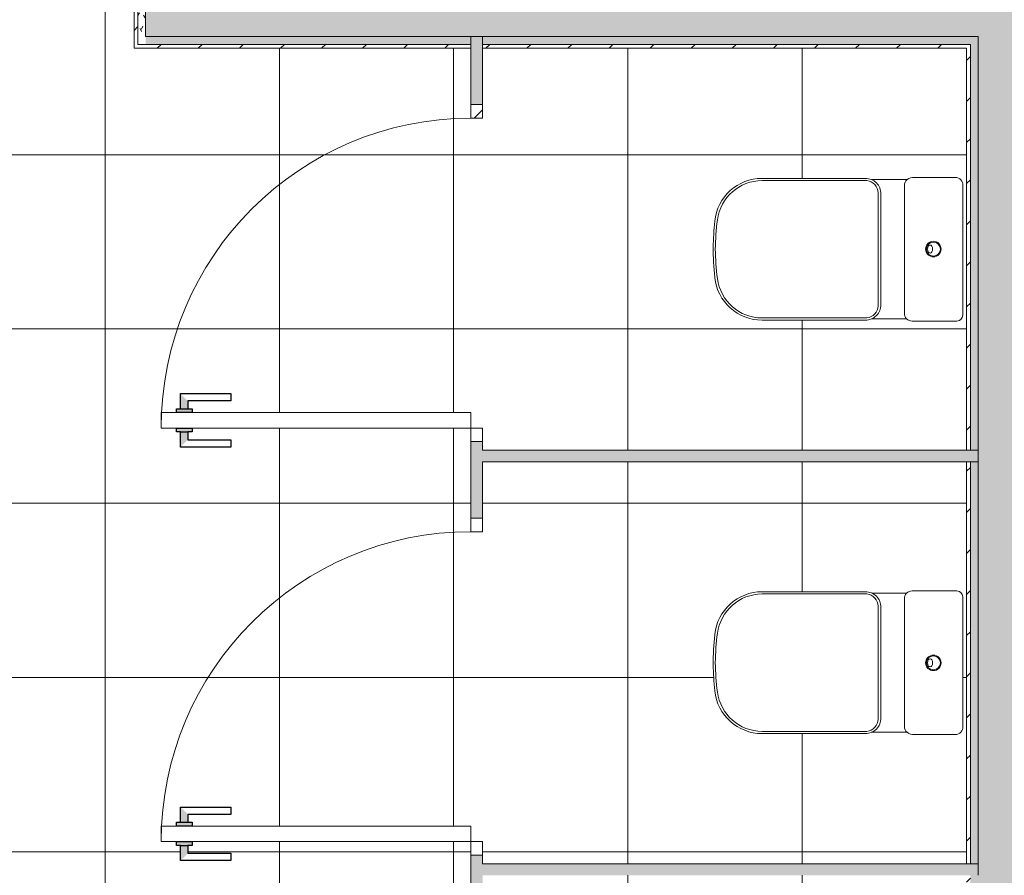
# Model space of a CAD drawing. Header units: millimetres. Extents: x 5980700 to 6194397, y -12939 to 2351883.
# Tile 351 of 587: x 6091696 to 6094239, y -6016 to -3807. Entities that reach past the tile are written whole.
import ezdxf

# ---------------------------------------------------------------- set-up
doc = ezdxf.new("R2010")
doc.units = ezdxf.units.MM
for name, color, linetype, lineweight in [('A-DETL-GENF', 92, 'Continuous', 50), ('A-DOOR', 31, 'Continuous', 9), ('A-DOOR-FRAM', 31, 'Continuous', 18), ('A-DOOR-OPNG', 31, 'Continuous', 9), ('A-FLOR-PATT', 8, 'Continuous', 18), ('A-WALL', 113, 'Continuous', 18), ('A-WALL-PATT', 111, 'Continuous', 25), ('I-WALL', 2, 'Continuous', 18), ('P-SANR-FIXT', 6, 'Continuous', 9)]:
    doc.layers.add(name, color=color, linetype=linetype, lineweight=lineweight)
pattern_1 = [(45, (0, 0), (-53.03300858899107, 53.03300858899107), [])]
pattern_2 = [(0, (0, 0), (101.6, 25.4), [8.382, -67.818, 8.382, -67.818, -406.4]), (0, (0, 0), (101.6, 25.4), [-152.4, 8.382, -144.018, 8.382, -67.818, -177.8]), (0, (0, 0), (101.6, 25.4), [-381, 8.382, -42.418, 8.382, -118.618]), (120, (38.1, 12.7), (-72.79704525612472, 75.28818102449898), [8.381999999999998, -67.81799999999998, 8.381999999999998, -67.81799999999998, -406.3999999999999]), (120, (38.1, 12.7), (-72.79704525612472, 75.28818102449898), [-152.4, 8.381999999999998, -144.018, 8.381999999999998, -67.81799999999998, -177.8]), (120, (38.1, 12.7), (-72.79704525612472, 75.28818102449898), [-380.9999999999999, 8.381999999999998, -42.41799999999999, 8.381999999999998, -118.618]), (240, (50.8, 63.5), (-28.80295474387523, -100.688181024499), [8.382, -67.818, 8.382, -67.818, -406.4]), (240, (50.8, 63.5), (-28.80295474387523, -100.688181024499), [-152.4, 8.382, -144.018, 8.382, -67.818, -177.8]), (240, (50.8, 63.5), (-28.80295474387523, -100.688181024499), [-381, 8.382, -42.418, 8.382, -118.618])]

# ---------------------------------------------------------------- blocks, each defined once
blk = doc.blocks.new('GR-LOU-DECA_BACIA PARA CAIXA ACOPLADA _L210 - P_210_Branco Gelo GE17-3090414-PLANTA DE CAIMENTO DE PISOS - 1 PAV_')
at = {"layer": 'P-SANR-FIXT', "color": 133, "lineweight": 5}
for p, q in [((2055.098531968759, -4214.253741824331), (2161.227687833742, -4214.253741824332)), ((2180.11835189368, -4220.029197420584), (2272.065392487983, -4220.029197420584)), ((2036.385846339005, -4570.036284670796), (2036.385846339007, -4235.036284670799)), ((2187.059556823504, -4234.914659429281), (2187.059556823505, -4564.743743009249)), ((2166.961488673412, -4585.002844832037), (2051.352406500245, -4585.002844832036)), ((2270.88805391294, -4579.057405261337), (2181.291575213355, -4579.057405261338))]:
    blk.add_line(p, q, dxfattribs=at)
for centre, radius in [((2112.045966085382, -4399.248524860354), 20.00000000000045), ((2111.995267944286, -4399.224230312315), 18.00696927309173)]:
    blk.add_circle(centre, radius, dxfattribs=at)
for centre, radius, start, end in [((2055.098531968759, -4233.069502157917), 18.81576033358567, 90.00000000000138, 186.0000000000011), ((2162.934483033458, -4242.453083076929), 28.25094683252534, 52.53633732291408, 93.4636626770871), ((2167.081569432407, -4235.169448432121), 19.97961204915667, 0.7306813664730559, 49.26931863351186), ((2051.352406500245, -4570.036284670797), 14.96656016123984, 180, 269.9999999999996), ((2166.415373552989, -4564.74374300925), 20.64418327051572, 316.1040525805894, 1.253138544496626e-12), ((2167.062789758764, -4565.00463254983), 19.9984688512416, 269.7097703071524, 315.3565806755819)]:
    blk.add_arc(centre, radius, start, end, dxfattribs=at)
blk.add_ellipse((2120.555151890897, -4399.239336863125), major_axis=(0, 10.52197624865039), ratio=0.6161605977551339, dxfattribs=at)
blk = doc.blocks.new('Deca_Shared_Assento_P_210 - AP_215_Branco Gelo GE17-3090418-PLANTA DE CAIMENTO DE PISOS - 1 PAV_')
at = {"layer": 'P-SANR-FIXT', "color": 133, "lineweight": 5}
for p, q in [((2287.561174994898, -4216.747255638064), (2554.117861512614, -4216.747255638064)), ((2283.917016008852, -4222.369624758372), (2554.347166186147, -4222.369624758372)), ((2247.482590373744, -4542.669404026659), (2247.482590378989, -4256.853017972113)), ((2254.58138976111, -4253.952293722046), (2254.58138976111, -4545.542217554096)), ((2283.917016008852, -4577.124886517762), (2554.347166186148, -4577.124886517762)), ((2554.099514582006, -4582.747255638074), (2287.588770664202, -4582.747255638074))]:
    blk.add_line(p, q, dxfattribs=at)
for centre, radius, start, end in [((2287.482392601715, -4256.747120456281), 39.9999424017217, 89.88715229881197, 180.1516874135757), ((2554.371076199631, -4339.746985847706), 122.9999908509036, 5.804606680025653, 90.11795239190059), ((2288.120287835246, -4255.689404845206), 33.58385384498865, 97.18985239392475, 177.0350761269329), ((2554.005369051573, -4339.121906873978), 116.7360073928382, 7.454895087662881, 89.83226471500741), ((2002.010071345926, -4411.351433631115), 673.4369264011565, 0.9873282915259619, 7.45489508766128), ((1977.48698037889, -4399.747020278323), 702.995633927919, 0.4218972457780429, 5.914510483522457), ((1977.486949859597, -4399.7474312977), 702.9956674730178, 354.0838877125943, 0.4219307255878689), ((2002.010071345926, -4388.143077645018), 673.4369264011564, 352.5451049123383, 359.0126717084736), ((2554.37103284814, -4459.747564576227), 122.9999907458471, 269.8735214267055, 354.1862847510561), ((2554.005369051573, -4460.372604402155), 116.7360073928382, 270.1677352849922, 352.5451049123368), ((2287.482456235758, -4542.747454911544), 39.99994201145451, 179.8882001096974, 270.1522846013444), ((2288.120287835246, -4543.805106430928), 33.58385384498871, 182.9649238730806, 262.8101476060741)]:
    blk.add_arc(centre, radius, start, end, dxfattribs=at)
blk = doc.blocks.new('FX-ESQ_PORTA_VENEZIANA-1FL_BANHEIROS1 - 80x160cm_82x163cm-1FL-ALU-3_0cmFolha_Maçaneta 01-4129058-PLANTA DE CAIMENTO DE PISOS - 1 PAV_')
at = {"layer": 'A-DETL-GENF', "lineweight": 5}
for points in [[(-369.0050666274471, 764.999999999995), (-350.0050666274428, 746.0000000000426), (-330.0000000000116, 746.0000000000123), (-330.0000000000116, 734.9999999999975), (-320.0000000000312, 734.9999999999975), (-320.0000000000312, 774.999999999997), (-330.0000000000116, 774.999999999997), (-330.0000000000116, 764.999999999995), (-350.0050666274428, 764.999999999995)], [(-279.999999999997, 774.999999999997), (-279.999999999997, 734.9999999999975), (-270.0000000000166, 734.9999999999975), (-270.0000000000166, 745.999999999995), (-249.994933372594, 745.9999999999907), (-230.994933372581, 764.999999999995), (-270.0000000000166, 764.999999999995), (-270.0000000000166, 774.999999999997)]]:
    blk.add_hatch(color=256, dxfattribs=at).paths.add_polyline_path(points)
at = {"layer": 'A-DETL-GENF', "color": 20, "lineweight": 30}
for p, q in [((-369.0050666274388, 765.0000000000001), (-330.0000000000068, 765.0000000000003)), ((-369.0050666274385, 635.0000000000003), (-369.0050666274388, 765.0000000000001)), ((-330.0000000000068, 775.0000000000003), (-320.0000000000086, 775.0000000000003)), ((-330.0000000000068, 765.0000000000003), (-330.0000000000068, 775.0000000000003)), ((-330.0000000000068, 765.0000000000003), (-330.0000000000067, 746.0000000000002)), ((-320.0000000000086, 775.0000000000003), (-320.0000000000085, 734.9999999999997)), ((-280.0000000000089, 775.0000000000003), (-270.0000000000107, 775.0000000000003)), ((-280.000000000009, 734.9999999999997), (-280.0000000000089, 775.0000000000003)), ((-270.0000000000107, 775.0000000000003), (-270.0000000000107, 765.0000000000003)), ((-270.0000000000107, 765.0000000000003), (-270.0000000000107, 746.0000000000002)), ((-270.0000000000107, 765.0000000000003), (-230.9949333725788, 765.0000000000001)), ((-230.9949333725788, 765.0000000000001), (-230.994933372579, 635.0000000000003)), ((-350.005066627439, 746.0000000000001), (-350.0050666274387, 635.0000000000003)), ((-330.0000000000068, 746.0000000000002), (-350.005066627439, 746.0000000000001)), ((-330.0000000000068, 734.9999999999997), (-330.0000000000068, 746.0000000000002)), ((-270.0000000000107, 746.0000000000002), (-270.0000000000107, 734.9999999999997)), ((-249.9949333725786, 746.0000000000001), (-270.0000000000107, 746.0000000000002)), ((-249.9949333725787, 635.0000000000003), (-249.9949333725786, 746.0000000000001)), ((-320.0000000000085, 734.9999999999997), (-330.0000000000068, 734.9999999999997)), ((-270.0000000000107, 734.9999999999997), (-280.000000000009, 734.9999999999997)), ((-350.0050666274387, 635.0000000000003), (-369.0050666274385, 635.0000000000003)), ((-230.994933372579, 635.0000000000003), (-249.9949333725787, 635.0000000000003))]:
    blk.add_line(p, q, dxfattribs=at)
at = {"layer": 'A-DETL-GENF', "lineweight": 5}
for p, q in [((-280.0000000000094, 775.0000000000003), (-270.0000000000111, 775.0000000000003)), ((-270.0000000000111, 775.0000000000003), (-270.0000000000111, 765.0000000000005)), ((-270.0000000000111, 765.0000000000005), (-230.9949333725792, 765.0000000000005)), ((-230.9949333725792, 765.0000000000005), (-230.994933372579, 635.0000000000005)), ((-350.0050666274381, 746.0000000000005), (-350.0050666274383, 635.0000000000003)), ((-330.0000000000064, 746.0000000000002), (-350.0050666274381, 746.0000000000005)), ((-330.0000000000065, 734.9999999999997), (-330.0000000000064, 746.0000000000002)), ((-320.0000000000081, 734.9999999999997), (-330.0000000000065, 734.9999999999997)), ((-230.994933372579, 635.0000000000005), (-249.9949333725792, 635.0000000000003))]:
    blk.add_line(p, q, dxfattribs=at)
at = {"layer": 'A-DOOR', "color": 250, "lineweight": 5}
for p, q in [((-320.000000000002, 815.0000000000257), (-320.0000000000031, 775.0000000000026)), ((-279.9999999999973, 815.0000000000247), (-320.000000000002, 815.0000000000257)), ((-279.9999999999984, 775.0000000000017), (-279.9999999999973, 815.0000000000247)), ((-320.0000000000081, 775.0000000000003), (-320.0000000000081, 734.9999999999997)), ((-280.0000000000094, 734.9999999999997), (-280.0000000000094, 775.0000000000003)), ((-320.0000000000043, 735.0000000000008), (-320.0000000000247, 15.00000000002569)), ((-280.0000000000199, 15.00000000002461), (-279.9999999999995, 734.9999999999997)), ((-320.0000000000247, 15.00000000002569), (-280.0000000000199, 15.00000000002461))]:
    blk.add_line(p, q, dxfattribs=at)
at = {"layer": 'A-DOOR', "lineweight": 5}
for p, q in [((-369.0050666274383, 765.0000000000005), (-330.0000000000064, 765.0000000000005)), ((-369.0050666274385, 635.0000000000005), (-369.0050666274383, 765.0000000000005)), ((-330.0000000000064, 734.9999999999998), (-330.0000000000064, 775.0000000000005)), ((-330.0000000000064, 775.0000000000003), (-320.0000000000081, 775.0000000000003)), ((-330.0000000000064, 765.0000000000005), (-330.0000000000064, 775.0000000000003)), ((-270.0000000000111, 734.9999999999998), (-270.0000000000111, 775.0000000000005)), ((-270.0000000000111, 746.0000000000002), (-270.000000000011, 734.9999999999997)), ((-249.9949333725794, 746.0000000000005), (-270.0000000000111, 746.0000000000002)), ((-249.9949333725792, 635.0000000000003), (-249.9949333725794, 746.0000000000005)), ((-270.000000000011, 734.9999999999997), (-280.0000000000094, 734.9999999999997)), ((-350.0050666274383, 635.0000000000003), (-369.0050666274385, 635.0000000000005))]:
    blk.add_line(p, q, dxfattribs=at)
at = {"layer": 'A-DOOR-FRAM', "color": 250, "lineweight": 5}
for p, q in [((-355.0000000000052, 15), (-320.0000000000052, 15)), ((-355.0000000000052, -14.99999999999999), (-355.0000000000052, 15)), ((-320.0000000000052, 15), (-320.0000000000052, -14.99999999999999)), ((479.9999999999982, 15), (514.9999999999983, 15)), ((479.9999999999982, -14.99999999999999), (479.9999999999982, 15)), ((514.9999999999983, 15), (514.9999999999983, -14.99999999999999)), ((-320.0000000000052, -14.99999999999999), (-355.0000000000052, -14.99999999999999)), ((514.9999999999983, -14.99999999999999), (479.9999999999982, -14.99999999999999))]:
    blk.add_line(p, q, dxfattribs=at)
at = {"layer": 'A-DOOR-OPNG', "color": 90, "lineweight": 5}
blk.add_arc((-320.0000000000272, 15.00000000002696), 800.0000000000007, 359.9999999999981, 89.99999999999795, dxfattribs=at)
blk = doc.blocks.new('GR-LOU-DECA_BACIA PARA CAIXA ACOPLADA _L210 - P_210_Branco Gelo GE17-3093858-PLANTA DE CAIMENTO DE PISOS - 1 PAV_')
at = {"layer": 'P-SANR-FIXT', "color": 133, "lineweight": 5}
for p, q in [((2166.961488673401, -5281.679166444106), (2051.352406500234, -5281.679166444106)), ((2270.88805391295, -5287.624606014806), (2181.291575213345, -5287.624606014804)), ((2036.385846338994, -5296.645726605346), (2036.385846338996, -5631.645726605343)), ((2187.059556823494, -5631.767351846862), (2187.059556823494, -5301.938268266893)), ((2055.098531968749, -5652.428269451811), (2161.227687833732, -5652.428269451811)), ((2180.11835189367, -5646.652813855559), (2272.065392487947, -5646.652813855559))]:
    blk.add_line(p, q, dxfattribs=at)
for centre, radius in [((2112.045966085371, -5467.433486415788), 20), ((2111.995267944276, -5467.457780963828), 18.00696927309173)]:
    blk.add_circle(centre, radius, dxfattribs=at)
for centre, radius, start, end in [((2051.352406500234, -5296.645726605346), 14.96656016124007, 90, 180), ((2167.062789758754, -5301.677378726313), 19.99846885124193, 44.64341932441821, 90.29022969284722), ((2166.415373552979, -5301.938268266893), 20.64418327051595, 359.999999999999, 43.89594741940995), ((2055.098531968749, -5633.612509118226), 18.81576033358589, 173.9999999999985, 269.9999999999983), ((2167.081569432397, -5631.512562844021), 19.97961204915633, 310.7306813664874, 359.269318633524), ((2162.934483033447, -5624.228928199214), 28.2509468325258, 266.5363373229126, 307.4636626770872)]:
    blk.add_arc(centre, radius, start, end, dxfattribs=at)
blk.add_ellipse((2120.555151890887, -5467.442674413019), major_axis=(0, 10.5219762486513), ratio=0.6161605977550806, dxfattribs=at)
blk = doc.blocks.new('Deca_Shared_Assento_P_210 - AP_215_Branco Gelo GE17-3093859-PLANTA DE CAIMENTO DE PISOS - 1 PAV_')
at = {"layer": 'P-SANR-FIXT', "color": 133, "lineweight": 5}
for p, q in [((2554.099514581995, -5283.934755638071), (2287.588770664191, -5283.934755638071)), ((2283.917016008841, -5289.55712475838), (2554.347166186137, -5289.557124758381)), ((2247.482590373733, -5324.012607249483), (2247.482590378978, -5609.82899330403)), ((2254.581389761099, -5612.729717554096), (2254.581389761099, -5321.139793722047)), ((2283.917016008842, -5644.312386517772), (2554.347166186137, -5644.312386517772)), ((2287.561174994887, -5649.934755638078), (2554.117861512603, -5649.934755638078))]:
    blk.add_line(p, q, dxfattribs=at)
for centre, radius, start, end in [((2287.482456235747, -5323.9345563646), 39.99994201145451, 89.84771539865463, 180.1117998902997), ((2554.37103284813, -5406.934446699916), 122.9999907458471, 5.813715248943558, 90.12647857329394), ((2288.120287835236, -5322.876904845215), 33.58385384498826, 97.1898523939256, 177.0350761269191), ((2554.005369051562, -5406.309406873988), 116.7360073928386, 7.454895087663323, 89.83226471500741), ((2002.010071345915, -5478.538933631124), 673.4369264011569, 0.9873282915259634, 7.454895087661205), ((1977.486949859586, -5466.934579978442), 702.9956674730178, 359.5780692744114, 5.916112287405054), ((2002.010071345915, -5455.330577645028), 673.4369264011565, 352.5451049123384, 359.0126717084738), ((1977.486980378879, -5466.934990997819), 702.9956339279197, 354.0854895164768, 359.5781027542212), ((2554.371076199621, -5526.935025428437), 122.9999908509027, 269.8820476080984, 354.195393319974), ((2554.005369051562, -5527.560104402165), 116.7360073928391, 270.1677352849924, 352.5451049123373), ((2287.482392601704, -5609.934890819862), 39.9999424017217, 179.848312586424, 270.112847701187), ((2288.120287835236, -5610.992606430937), 33.58385384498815, 182.9649238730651, 262.8101476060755)]:
    blk.add_arc(centre, radius, start, end, dxfattribs=at)
blk = doc.blocks.new('FX-ESQ_PORTA_VENEZIANA-1FL_BANHEIROS1 - 80x160cm_82x163cm-1FL-ALU-3_0cmFolha_Maçaneta 01-V101-PLANTA DE CAIMENTO DE PISOS - 1 PAV_')
at = {"layer": 'A-DETL-GENF', "lineweight": 5}
for points in [[(-369.0050666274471, 764.9999999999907), (-350.0050666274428, 745.9999999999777), (-330.0000000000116, 746.0000000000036), (-330.0000000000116, 734.9999999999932), (-320.0000000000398, 734.9999999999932), (-320.0000000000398, 774.9999999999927), (-330.0000000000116, 774.9999999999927), (-330.0000000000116, 764.9999999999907), (-363.6222340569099, 764.9999999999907)], [(-280.0000000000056, 774.9999999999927), (-280.0000000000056, 734.9999999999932), (-270.0000000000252, 734.9999999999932), (-270.0000000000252, 745.9999999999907), (-249.994933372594, 745.9999999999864), (-230.9949333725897, 764.9999999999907), (-270.0000000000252, 764.9999999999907), (-270.0000000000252, 774.9999999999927)]]:
    blk.add_hatch(color=256, dxfattribs=at).paths.add_polyline_path(points)
at = {"layer": 'A-DOOR-OPNG', "lineweight": 5}
h = blk.add_hatch(dxfattribs=at)
h.set_pattern_fill('FP_149', color=256, style=0, pattern_type=2)
h.set_pattern_definition([(315, (4541.338, 611.385), (449.0128060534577, 449.0128060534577), []), (315, (4541.338, 452.635), (898.0256121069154, 0), []), (315, (4541.338, 770.135), (898.0256121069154, 0), [])])
h.paths.add_polyline_path([(479.9999999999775, 15.00000000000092), (479.9999999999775, -14.99999999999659), (514.9999999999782, -14.99999999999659), (514.9999999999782, 15.00000000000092)])
at = {"layer": 'A-DETL-GENF', "color": 20, "lineweight": 30}
for p, q in [((-369.0050666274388, 765.0000000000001), (-330.0000000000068, 765.0000000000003)), ((-369.0050666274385, 635.0000000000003), (-369.0050666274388, 765.0000000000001)), ((-330.0000000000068, 775.0000000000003), (-320.0000000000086, 775.0000000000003)), ((-330.0000000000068, 765.0000000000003), (-330.0000000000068, 775.0000000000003)), ((-330.0000000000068, 765.0000000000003), (-330.0000000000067, 746.0000000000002)), ((-320.0000000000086, 775.0000000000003), (-320.0000000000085, 734.9999999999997)), ((-280.0000000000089, 775.0000000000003), (-270.0000000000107, 775.0000000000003)), ((-280.000000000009, 734.9999999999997), (-280.0000000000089, 775.0000000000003)), ((-270.0000000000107, 775.0000000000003), (-270.0000000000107, 765.0000000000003)), ((-270.0000000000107, 765.0000000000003), (-270.0000000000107, 746.0000000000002)), ((-270.0000000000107, 765.0000000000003), (-230.9949333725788, 765.0000000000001)), ((-230.9949333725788, 765.0000000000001), (-230.994933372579, 635.0000000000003)), ((-350.005066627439, 746.0000000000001), (-350.0050666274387, 635.0000000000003)), ((-330.0000000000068, 746.0000000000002), (-350.005066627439, 746.0000000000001)), ((-330.0000000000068, 734.9999999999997), (-330.0000000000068, 746.0000000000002)), ((-270.0000000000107, 746.0000000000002), (-270.0000000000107, 734.9999999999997)), ((-249.9949333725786, 746.0000000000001), (-270.0000000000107, 746.0000000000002)), ((-249.9949333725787, 635.0000000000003), (-249.9949333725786, 746.0000000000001)), ((-320.0000000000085, 734.9999999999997), (-330.0000000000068, 734.9999999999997)), ((-270.0000000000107, 734.9999999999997), (-280.000000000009, 734.9999999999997)), ((-350.0050666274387, 635.0000000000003), (-369.0050666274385, 635.0000000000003)), ((-230.994933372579, 635.0000000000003), (-249.9949333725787, 635.0000000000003))]:
    blk.add_line(p, q, dxfattribs=at)
at = {"layer": 'A-DETL-GENF', "lineweight": 5}
for p, q in [((-280.0000000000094, 775.0000000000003), (-270.0000000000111, 775.0000000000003)), ((-270.0000000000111, 775.0000000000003), (-270.0000000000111, 765.0000000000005)), ((-270.0000000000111, 765.0000000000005), (-230.9949333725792, 765.0000000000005)), ((-230.9949333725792, 765.0000000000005), (-230.994933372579, 635.0000000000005)), ((-350.0050666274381, 746.0000000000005), (-350.0050666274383, 635.0000000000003)), ((-330.0000000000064, 746.0000000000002), (-350.0050666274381, 746.0000000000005)), ((-330.0000000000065, 734.9999999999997), (-330.0000000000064, 746.0000000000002)), ((-320.0000000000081, 734.9999999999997), (-330.0000000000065, 734.9999999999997)), ((-230.994933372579, 635.0000000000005), (-249.9949333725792, 635.0000000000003))]:
    blk.add_line(p, q, dxfattribs=at)
at = {"layer": 'A-DOOR', "color": 250, "lineweight": 5}
for p, q in [((-320.000000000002, 815.0000000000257), (-320.0000000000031, 775.0000000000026)), ((-279.9999999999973, 815.0000000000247), (-320.000000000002, 815.0000000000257)), ((-279.9999999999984, 775.0000000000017), (-279.9999999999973, 815.0000000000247)), ((-320.0000000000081, 775.0000000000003), (-320.0000000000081, 734.9999999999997)), ((-280.0000000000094, 734.9999999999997), (-280.0000000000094, 775.0000000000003)), ((-320.0000000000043, 735.0000000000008), (-320.0000000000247, 15.00000000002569)), ((-280.0000000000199, 15.00000000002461), (-279.9999999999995, 734.9999999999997)), ((-320.0000000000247, 15.00000000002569), (-280.0000000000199, 15.00000000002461))]:
    blk.add_line(p, q, dxfattribs=at)
at = {"layer": 'A-DOOR', "lineweight": 5}
for p, q in [((-369.0050666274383, 765.0000000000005), (-330.0000000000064, 765.0000000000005)), ((-369.0050666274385, 635.0000000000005), (-369.0050666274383, 765.0000000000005)), ((-330.0000000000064, 734.9999999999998), (-330.0000000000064, 775.0000000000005)), ((-330.0000000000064, 775.0000000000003), (-320.0000000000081, 775.0000000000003)), ((-330.0000000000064, 765.0000000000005), (-330.0000000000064, 775.0000000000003)), ((-270.0000000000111, 734.9999999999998), (-270.0000000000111, 775.0000000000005)), ((-270.0000000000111, 746.0000000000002), (-270.000000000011, 734.9999999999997)), ((-249.9949333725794, 746.0000000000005), (-270.0000000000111, 746.0000000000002)), ((-249.9949333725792, 635.0000000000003), (-249.9949333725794, 746.0000000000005)), ((-270.000000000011, 734.9999999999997), (-280.0000000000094, 734.9999999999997)), ((-350.0050666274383, 635.0000000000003), (-369.0050666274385, 635.0000000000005))]:
    blk.add_line(p, q, dxfattribs=at)
at = {"layer": 'A-DOOR-FRAM', "color": 250, "lineweight": 5}
for p, q in [((-355.0000000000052, 15), (-320.0000000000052, 15)), ((-355.0000000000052, -14.99999999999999), (-355.0000000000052, 15)), ((-320.0000000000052, 15), (-320.0000000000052, -14.99999999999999)), ((479.9999999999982, 15), (514.9999999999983, 15)), ((479.9999999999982, -14.99999999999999), (479.9999999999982, 15)), ((514.9999999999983, 15), (514.9999999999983, -14.99999999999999)), ((-320.0000000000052, -14.99999999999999), (-355.0000000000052, -14.99999999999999)), ((514.9999999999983, -14.99999999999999), (479.9999999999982, -14.99999999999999))]:
    blk.add_line(p, q, dxfattribs=at)
at = {"layer": 'A-DOOR-OPNG', "color": 90, "lineweight": 5}
blk.add_arc((-320.0000000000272, 15.00000000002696), 800.0000000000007, 359.9999999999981, 89.99999999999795, dxfattribs=at)
blk = doc.blocks.new('BE-PMSa-MOD-ARQ-CONEXAODOFUTURO-EX-000-R_rvt-2-PLANTA DE CAIMENTO DE PISOS - 1 PAV_')
at = {"layer": 'A-FLOR-PATT', "lineweight": 5}
h = blk.add_hatch(dxfattribs=at)
h.set_pattern_fill('FP_145', color=71, style=0, pattern_type=2)
h.set_pattern_definition([(270, (-633.615, -4155.840999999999), (450, 2.755455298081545e-14), []), (0, (-633.615, -4155.840999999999), (0, 450), [])])
h.paths.add_polyline_path([(351.385126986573, -8058.838472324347), (-368.6148730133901, -8058.838472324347), (-368.6148730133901, -8068.838472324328), (-379.6148730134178, -8068.838472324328), (-379.6148730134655, -8088.84353895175), (-268.6148730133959, -8088.84353895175), (-268.6148730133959, -8107.843538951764), (-398.6148730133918, -8107.843538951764), (-398.6148730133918, -8068.838472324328), (-408.6148730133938, -8068.838472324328), (-408.6148730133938, -8058.838472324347), (-448.6148730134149, -8058.838472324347), (-448.6148730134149, -8018.838472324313), (-408.6148730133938, -8018.838472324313), (-408.6148730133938, -8008.838472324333), (-398.6148730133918, -8008.838472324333), (-398.6148730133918, -7969.833405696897), (-268.6148730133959, -7969.833405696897), (-268.6148730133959, -7988.833405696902), (-379.6148730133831, -7989.838472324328), (-379.6148730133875, -8008.838472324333), (-368.6148730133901, -8008.838472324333), (-368.6148730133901, -8018.838472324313), (351.385126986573, -8018.838472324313)])
h.paths.add_polyline_path([(596.3851269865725, -6996.338472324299), (-123.6148730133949, -6996.338472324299), (-123.6148730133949, -7006.338472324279), (-134.6148730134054, -7006.338472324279), (-134.6148730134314, -7026.34353895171), (-23.61487301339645, -7026.34353895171), (-23.61487301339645, -7045.343538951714), (-153.6148730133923, -7045.343538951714), (-153.6148730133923, -7006.338472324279), (-163.6148730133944, -7006.338472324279), (-163.6148730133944, -6996.338472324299), (-203.6148730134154, -6996.338472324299), (-203.6148730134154, -6956.338472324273), (-163.6148730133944, -6956.338472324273), (-163.6148730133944, -6946.338472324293), (-153.6148730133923, -6946.338472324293), (-153.6148730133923, -6907.333405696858), (-23.61487301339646, -6907.333405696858), (-23.61487301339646, -6926.333405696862), (-134.6148730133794, -6927.33847232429), (-134.6148730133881, -6946.338472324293), (-123.6148730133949, -6946.338472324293), (-123.6148730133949, -6956.338472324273), (596.3851269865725, -6956.338472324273)])
h.paths.add_polyline_path([(596.3851269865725, -5928.838472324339), (-123.614873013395, -5928.838472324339), (-123.614873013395, -5938.838472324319), (-134.6148730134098, -5938.838472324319), (-134.6148730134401, -5958.843538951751), (-23.61487301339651, -5958.843538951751), (-23.61487301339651, -5977.843538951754), (-153.6148730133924, -5977.843538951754), (-153.6148730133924, -5938.838472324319), (-163.6148730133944, -5938.838472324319), (-163.6148730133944, -5928.838472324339), (-203.6148730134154, -5928.838472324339), (-203.6148730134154, -5888.838472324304), (-163.6148730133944, -5888.838472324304), (-163.6148730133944, -5878.838472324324), (-153.6148730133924, -5878.838472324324), (-153.6148730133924, -5839.833405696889), (-23.61487301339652, -5839.833405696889), (-23.61487301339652, -5858.833405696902), (-134.6148730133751, -5858.833405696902), (-134.6148730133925, -5878.838472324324), (-123.614873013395, -5878.838472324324), (-123.614873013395, -5888.838472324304), (596.3851269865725, -5888.838472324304)])
h.paths.add_polyline_path([(596.3851269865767, -4861.338472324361), (-123.6148730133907, -4861.338472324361), (-123.6148730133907, -4871.338472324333), (-134.6148730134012, -4871.338472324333), (-134.6148730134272, -4891.343538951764), (-23.61487301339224, -4891.343538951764), (-23.61487301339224, -4910.343538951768), (-153.6148730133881, -4910.343538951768), (-153.6148730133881, -4871.338472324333), (-163.6148730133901, -4871.338472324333), (-163.6148730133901, -4861.338472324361), (-203.6148730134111, -4861.338472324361), (-203.6148730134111, -4821.338472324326), (-163.6148730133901, -4821.338472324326), (-163.6148730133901, -4811.338472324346), (-153.6148730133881, -4811.338472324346), (-153.6148730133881, -4772.333405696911), (-23.61487301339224, -4772.333405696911), (-23.61487301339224, -4791.333405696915), (-134.6148730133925, -4792.338472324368), (-134.6148730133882, -4811.338472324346), (-123.6148730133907, -4811.338472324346), (-123.6148730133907, -4821.338472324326), (596.3851269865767, -4821.338472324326)])
h.paths.add_polyline_path([(-1433.614859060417, -8187.825683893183), (351.385126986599, -8187.825683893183), (351.385126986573, -8058.838472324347), (381.3851269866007, -8058.83847232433), (381.3851269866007, -8187.825683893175), (1631.385126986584, -8187.825683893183), (1631.385126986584, -7122.825683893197), (381.385126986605, -7122.825683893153), (381.385126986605, -7258.838472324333), (351.3851269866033, -7258.838472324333), (351.3851269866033, -7092.825683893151), (596.3851269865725, -7092.825683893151), (596.3851269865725, -6996.338472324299), (626.3851269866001, -6996.338472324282), (626.3851269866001, -7092.825683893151), (1876.385126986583, -7092.825683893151), (1876.385126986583, -6015.841005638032), (626.3851269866, -6015.841005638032), (626.3851269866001, -6196.338472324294), (596.3851269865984, -6196.338472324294), (596.3851269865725, -5928.838472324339), (626.3851269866, -5928.838472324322), (626.3851269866, -5985.841005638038), (1876.385126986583, -5985.841005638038), (1876.385126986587, -4948.341005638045), (626.3851269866, -4948.341005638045), (626.3851269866, -5128.838472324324), (596.3851269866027, -5128.838472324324), (596.3851269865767, -4861.338472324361), (626.3851269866, -4861.338472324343), (626.3851269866, -4918.341005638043), (1876.385126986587, -4918.341005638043), (1876.385126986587, -3880.841005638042), (626.3851269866, -3880.841005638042), (626.3851269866, -4061.338472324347), (596.3851269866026, -4061.338472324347), (596.3851269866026, -3880.841005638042), (-273.614873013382, -3880.841005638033), (-273.6148730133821, -1905.84100563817), (-508.8149009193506, -1905.841005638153), (-508.8149009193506, -1920.841005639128), (-578.8149009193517, -1920.841005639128), (-578.8149009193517, -1905.841005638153), (-1378.81490091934, -1905.841005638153), (-1378.814900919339, -2645.841005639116), (-1368.814900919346, -2645.841005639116), (-1368.814900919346, -2656.841005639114), (-1348.809834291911, -2656.841005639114), (-1348.809834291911, -2545.841005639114), (-1329.809834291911, -2545.841005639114), (-1329.809834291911, -2675.841005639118), (-1368.814900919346, -2675.841005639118), (-1368.814900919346, -2685.841005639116), (-1378.814900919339, -2685.841005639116), (-1378.814900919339, -2725.841005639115), (-1408.814900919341, -2725.841005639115), (-1408.814900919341, -2685.841005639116), (-1418.814900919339, -2685.841005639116), (-1418.814900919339, -2675.841005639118), (-1457.819967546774, -2675.841005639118), (-1457.819967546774, -2545.841005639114), (-1438.81996754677, -2545.841005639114), (-1438.81996754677, -2656.841005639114), (-1418.814900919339, -2656.841005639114), (-1418.814900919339, -2645.841005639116), (-1408.814900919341, -2645.841005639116), (-1408.814900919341, -1905.841005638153), (-1418.814900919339, -1905.841005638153), (-1418.814900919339, -1920.841005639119), (-1488.81490091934, -1920.841005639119), (-1488.81490091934, -1905.841005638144), (-1533.614845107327, -1905.841005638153), (-1533.614845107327, -4465.841005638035), (-933.6148451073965, -4465.841005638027), (-933.6148451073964, -6865.841005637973), (-1533.614845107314, -6865.841005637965), (-1533.614845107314, -8187.825683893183)])
h.paths.add_polyline_path([(1522.936946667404, -7860.405286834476), (1489.843257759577, -7860.012254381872), (1483.425661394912, -7858.050198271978), (1476.478678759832, -7854.629831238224), (1385.704861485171, -7854.629831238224), (1375.719287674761, -7857.300070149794), (1370.209078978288, -7857.911773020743), (1094.179552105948, -7856.764064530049), (1073.779717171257, -7854.292465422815), (1045.679777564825, -7843.528195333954), (1021.034365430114, -7826.263208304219), (1001.318517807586, -7803.530820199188), (987.1317711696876, -7774.142975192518), (981.029859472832, -7747.35180518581), (978.3621063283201, -7713.764759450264), (977.5593829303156, -7667.637037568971), (978.0955042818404, -7641.218834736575), (981.3143484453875, -7601.212951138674), (987.7188514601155, -7573.113739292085), (1001.329238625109, -7546.276805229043), (1021.048468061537, -7523.547624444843), (1045.696352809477, -7506.286528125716), (1073.797728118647, -7495.526585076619), (1103.670739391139, -7491.911773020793), (1379.110633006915, -7492.896795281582), (1387.594779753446, -7495.601623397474), (1477.651902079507, -7494.629297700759), (1483.043684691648, -7491.182654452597), (1490.808765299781, -7489.656183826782), (1610.29147828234, -7490.166156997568), (1617.000803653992, -7494.039787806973), (1620.874434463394, -7500.749113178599), (1621.384407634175, -7504.622743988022), (1621.317195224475, -7844.115227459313), (1620.186819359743, -7848.463695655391), (1615.051339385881, -7855.759138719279), (1607.132569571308, -7859.868850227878), (1602.671722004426, -7860.405286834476)])
h.paths.add_polyline_path([(1876.385126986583, -7122.825683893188), (1876.385126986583, -7117.825683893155), (1656.385126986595, -7117.825683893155), (1656.385126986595, -7122.825683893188), (1811.109104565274, -7122.825683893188)])
h.paths.add_polyline_path([(1851.417847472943, -6739.745183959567), (1735.808765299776, -6739.745183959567), (1728.043684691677, -6738.21871333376), (1721.478678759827, -6733.799744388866), (1631.882200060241, -6733.799744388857), (1624.110633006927, -6736.504572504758), (1615.181483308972, -6737.4895947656), (1339.179552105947, -6736.341104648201), (1318.60175310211, -6733.799744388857), (1290.696352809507, -6723.114839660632), (1262.948642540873, -6702.280759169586), (1244.38005812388, -6679.281172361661), (1232.718851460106, -6656.28762849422), (1225.972615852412, -6626.1666761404), (1223.09550428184, -6588.182533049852), (1222.559382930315, -6541.250156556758), (1223.362106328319, -6515.636608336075), (1226.314348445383, -6480.800479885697), (1232.712235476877, -6452.709794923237), (1246.318517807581, -6425.870547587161), (1266.034365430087, -6403.138159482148), (1290.679777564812, -6385.873172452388), (1321.564233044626, -6374.771536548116), (1348.670739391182, -6371.487371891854), (1624.137592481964, -6372.480772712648), (1632.619742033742, -6374.771536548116), (1722.651902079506, -6374.771536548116), (1728.425661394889, -6371.351169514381), (1734.843257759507, -6369.389113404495), (1741.542566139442, -6368.996080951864), (1852.132569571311, -6369.532517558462), (1860.051339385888, -6373.642229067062), (1865.186819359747, -6380.937672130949), (1866.384407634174, -6389.778623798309), (1865.874434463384, -6728.65225460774), (1862.000803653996, -6735.361579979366), (1855.291478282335, -6739.235210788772)])
h.paths.add_polyline_path([(-1195.493660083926, -6710.03027902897), (-1194.875813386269, -6709.936650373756), (-1195.286157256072, -6709.936650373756)])
h.paths.add_polyline_path([(-1158.993862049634, -6693.067264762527), (-1157.502849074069, -6692.366286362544), (-1158.1195699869, -6692.366286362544)])
h.paths.add_polyline_path([(-1125.956119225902, -6665.745430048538), (-1123.178770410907, -6663.401751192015), (-1124.081763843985, -6663.401751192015)])
h.paths.add_polyline_path([(-1098.049315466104, -6629.661560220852), (-1093.917247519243, -6624.113618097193), (-1095.146735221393, -6624.113618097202), (-1096.379585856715, -6626.470067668)])
h.paths.add_polyline_path([(-1076.415873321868, -6586.724382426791), (-1071.566282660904, -6576.363910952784), (-1064.917364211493, -6550.859688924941), (-1073.094222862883, -6576.363910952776)])
h.paths.add_polyline_path([(-1390.813816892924, -6586.724382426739), (-1402.312326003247, -6550.859688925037), (-1395.663407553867, -6576.363910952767)])
h.paths.add_polyline_path([(-1061.762316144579, -6538.757412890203), (-1057.561359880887, -6522.643194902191), (-1057.561359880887, -6511.311203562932), (-1059.295850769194, -6522.643194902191)])
h.paths.add_polyline_path([(-1405.467374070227, -6538.757412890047), (-1411.775245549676, -6497.546043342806), (-1409.668330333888, -6522.643194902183)])
h.paths.add_polyline_path([(-1054.600903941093, -6487.37883739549), (-1052.792794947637, -6465.841005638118), (-1054.600903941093, -6444.303173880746), (-1054.600903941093, -6465.841005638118)])
h.paths.add_polyline_path([(-1411.775245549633, -6434.135967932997), (-1405.467374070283, -6392.924598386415), (-1409.66833033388, -6409.038816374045)])
h.paths.add_polyline_path([(-1055.454444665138, -6434.13596793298), (-1057.561359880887, -6409.038816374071), (-1061.277320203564, -6396.093234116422), (-1057.561359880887, -6420.370807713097)])
h.paths.add_polyline_path([(-1402.312326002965, -6380.822322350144), (-1390.813816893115, -6344.957628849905), (-1395.663407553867, -6355.318100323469)])
h.paths.add_polyline_path([(-1064.917364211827, -6380.822322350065), (-1071.566282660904, -6355.318100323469), (-1076.415873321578, -6344.957628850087), (-1071.566282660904, -6360.08385791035)])
h.paths.add_polyline_path([(-1083.471645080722, -6329.883960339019), (-1093.917247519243, -6307.568393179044), (-1095.146735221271, -6307.568393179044), (-1093.917247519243, -6309.918414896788)])
h.paths.add_polyline_path([(-1195.493660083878, -5910.030279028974), (-1194.875813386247, -5909.936650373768), (-1195.286157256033, -5909.936650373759)])
h.paths.add_polyline_path([(-1158.993862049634, -5893.067264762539), (-1157.502849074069, -5892.366286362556), (-1158.1195699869, -5892.366286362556)])
h.paths.add_polyline_path([(-1125.956119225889, -5865.745430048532), (-1121.65421269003, -5861.354795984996), (-1124.081763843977, -5863.401751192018)])
h.paths.add_polyline_path([(-1098.049315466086, -5829.661560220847), (-1093.917247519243, -5824.113618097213), (-1095.146735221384, -5824.113618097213)])
h.paths.add_polyline_path([(-1390.813816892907, -5786.724382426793), (-1402.312326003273, -5750.859688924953), (-1395.663407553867, -5776.363910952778)])
h.paths.add_polyline_path([(-1076.41587332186, -5786.724382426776), (-1071.566282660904, -5776.363910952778), (-1064.917364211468, -5750.85968892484), (-1073.094222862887, -5776.363910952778)])
h.paths.add_polyline_path([(-1061.762316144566, -5738.757412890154), (-1057.561359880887, -5722.643194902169), (-1057.561359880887, -5711.311203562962), (-1059.29585076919, -5722.643194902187)])
h.paths.add_polyline_path([(-1405.467374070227, -5738.757412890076), (-1411.775245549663, -5697.546043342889), (-1409.66833033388, -5722.643194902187)])
h.paths.add_polyline_path([(-1054.600903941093, -5687.378837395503), (-1052.792794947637, -5665.841005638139), (-1054.600903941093, -5648.014485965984), (-1054.600903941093, -5670.075978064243)])
h.paths.add_polyline_path([(1741.542566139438, -5652.428269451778), (1734.843257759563, -5652.035236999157), (1728.425661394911, -5650.073180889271), (1721.478678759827, -5646.652813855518), (1630.704861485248, -5646.652813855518), (1624.137592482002, -5648.943577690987), (1615.209078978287, -5649.934755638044), (1339.179552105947, -5648.787047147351), (1318.779717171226, -5646.315448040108), (1290.679777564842, -5635.551177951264), (1266.034365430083, -5618.286190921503), (1246.31851780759, -5595.553802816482), (1232.159146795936, -5566.286153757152), (1226.02985947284, -5539.374787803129), (1223.362106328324, -5505.787742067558), (1222.559382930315, -5459.660020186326), (1223.09550428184, -5433.241817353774), (1226.314348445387, -5393.235933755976), (1232.718851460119, -5365.136721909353), (1246.329238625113, -5338.299787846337), (1266.048468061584, -5315.570607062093), (1290.696352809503, -5298.309510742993), (1319.055777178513, -5287.518342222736), (1348.670739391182, -5283.934755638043), (1624.110633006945, -5284.919777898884), (1632.594779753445, -5287.624606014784), (1721.606898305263, -5287.518342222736), (1728.043684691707, -5283.205637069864), (1735.808765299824, -5281.679166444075), (1855.291478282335, -5282.189139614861), (1862.000803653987, -5286.062770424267), (1865.874434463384, -5292.772095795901), (1866.384407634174, -5296.645726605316), (1866.317195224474, -5636.138210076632), (1865.186819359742, -5640.486678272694), (1860.051339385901, -5647.782121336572), (1852.132569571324, -5651.891832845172), (1847.671722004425, -5652.428269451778), (1769.772261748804, -5652.428269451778)])
h.paths.add_polyline_path([(-1412.841838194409, -5646.841005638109), (-1412.628786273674, -5646.161976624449), (-1412.784833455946, -5646.161976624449)])
h.paths.add_polyline_path([(-1411.775245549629, -5634.135967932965), (-1405.467374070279, -5592.924598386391), (-1409.66833033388, -5609.038816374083)])
h.paths.add_polyline_path([(-1055.454444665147, -5634.135967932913), (-1057.561359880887, -5609.038816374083), (-1061.762316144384, -5592.924598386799), (-1057.097101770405, -5623.403956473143)])
h.paths.add_polyline_path([(-1064.917364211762, -5580.822322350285), (-1071.5662826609, -5555.31810032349), (-1076.415873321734, -5544.957628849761), (-1071.5662826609, -5560.083857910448)])
h.paths.add_polyline_path([(-1402.312326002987, -5580.822322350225), (-1390.813816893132, -5544.957628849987), (-1395.663407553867, -5555.31810032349)])
h.paths.add_polyline_path([(-1083.471645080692, -5529.883960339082), (-1093.917247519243, -5507.568393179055), (-1095.146735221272, -5507.568393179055), (-1093.917247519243, -5509.9184148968)])
h.paths.add_polyline_path([(-1195.493660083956, -5110.030279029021), (-1194.875813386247, -5109.936650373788), (-1195.286157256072, -5109.936650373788)])
h.paths.add_polyline_path([(-1158.993862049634, -5093.067264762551), (-1157.502849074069, -5092.366286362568), (-1158.1195699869, -5092.366286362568)])
h.paths.add_polyline_path([(-1125.956119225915, -5065.745430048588), (-1123.178770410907, -5063.401751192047), (-1124.081763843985, -5063.401751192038)])
h.paths.add_polyline_path([(-1098.049315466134, -5029.661560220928), (-1093.917247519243, -5024.113618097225), (-1095.146735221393, -5024.113618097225)])
h.paths.add_polyline_path([(-1076.415873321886, -4986.72438242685), (-1071.5662826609, -4976.363910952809), (-1064.91736421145, -4950.859688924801), (-1073.094222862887, -4976.363910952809)])
h.paths.add_polyline_path([(-1390.813816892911, -4986.724382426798), (-1402.312326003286, -4950.85968892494), (-1395.663407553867, -4976.363910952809)])
h.paths.add_polyline_path([(-1061.762316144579, -4938.757412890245), (-1057.561359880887, -4922.643194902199), (-1057.561359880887, -4911.311203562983), (-1061.277320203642, -4935.588777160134)])
h.paths.add_polyline_path([(-1405.467374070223, -4938.757412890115), (-1411.152781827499, -4904.960706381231), (-1409.66833033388, -4922.643194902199)])
h.paths.add_polyline_path([(-1054.600903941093, -4887.378837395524), (-1052.792794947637, -4865.841005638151), (-1054.600903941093, -4844.303173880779), (-1054.600903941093, -4865.841005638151)])
h.paths.add_polyline_path([(-1412.841838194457, -4846.841005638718), (-1412.628786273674, -4846.16197662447), (-1412.784833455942, -4846.16197662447)])
h.paths.add_polyline_path([(-1055.454444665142, -4834.13596793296), (-1057.561359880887, -4809.038816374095), (-1061.762316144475, -4792.924598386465), (-1057.561359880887, -4820.370807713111)])
h.paths.add_polyline_path([(-1411.77524554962, -4834.135967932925), (-1405.467374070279, -4792.924598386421), (-1409.66833033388, -4809.038816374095)])
h.paths.add_polyline_path([(-1064.917364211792, -4780.822322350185), (-1071.5662826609, -4755.318100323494), (-1076.415873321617, -4744.957628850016), (-1071.5662826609, -4760.083857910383)])
h.paths.add_polyline_path([(-1402.312326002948, -4780.822322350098), (-1390.813816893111, -4744.957628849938), (-1395.663407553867, -4755.318100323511)])
h.paths.add_polyline_path([(-1083.471645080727, -4729.883960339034), (-1093.917247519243, -4707.568393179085), (-1095.146735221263, -4707.568393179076), (-1091.948268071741, -4713.681888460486)])
h.paths.add_polyline_path([(1735.808765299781, -4585.002844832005), (1728.043684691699, -4583.476374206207), (1721.478678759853, -4579.057405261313), (1631.88220006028, -4579.057405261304), (1624.110633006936, -4581.762233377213), (1615.181483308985, -4582.747255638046), (1339.179552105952, -4581.598765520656), (1318.601753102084, -4579.057405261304), (1290.696352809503, -4568.372500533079), (1262.948642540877, -4547.538420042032), (1244.380058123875, -4524.538833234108), (1232.718851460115, -4501.545289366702), (1225.97261585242, -4471.424337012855), (1223.095504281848, -4433.440193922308), (1222.559382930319, -4386.507817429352), (1223.362106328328, -4360.894269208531), (1226.314348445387, -4326.058140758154), (1232.712235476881, -4297.967455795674), (1246.318517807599, -4271.128208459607), (1266.034365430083, -4248.395820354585), (1290.679777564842, -4231.130833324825), (1321.564233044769, -4220.029197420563), (1348.670739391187, -4216.745032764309), (1624.137592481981, -4217.738433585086), (1632.619742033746, -4220.029197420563), (1722.651902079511, -4220.029197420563), (1728.425661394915, -4216.608830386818), (1734.843257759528, -4214.646774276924), (1741.542566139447, -4214.253741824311), (1852.13256957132, -4214.790178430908), (1860.051339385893, -4218.899889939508), (1865.186819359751, -4226.195333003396), (1866.384407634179, -4235.036284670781), (1865.874434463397, -4573.909915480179), (1862.000803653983, -4580.619240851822), (1855.291478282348, -4584.49287166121), (1851.417847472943, -4585.002844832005)])
at = {"layer": 'A-WALL'}
h = blk.add_hatch(color=10, dxfattribs=at)
h.paths.add_polyline_path([(626.3851269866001, -7092.825683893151), (626.3851269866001, -7031.338472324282), (596.3851269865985, -7031.338472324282), (596.3851269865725, -7092.825683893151)])
h.paths.add_polyline_path([(626.3851269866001, -6161.338472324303), (626.3851269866, -5963.838472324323), (596.3851269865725, -5963.838472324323), (596.3851269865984, -6161.338472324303)])
h.paths.add_polyline_path([(626.3851269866, -5093.838472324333), (626.3851269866, -4896.338472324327), (596.3851269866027, -4896.338472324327), (596.3851269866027, -5093.838472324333)])
h.paths.add_polyline_path([(626.3851269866, -4026.338472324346), (626.3851269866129, -3850.84100563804), (596.3851269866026, -3850.84100563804), (596.3851269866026, -4026.338472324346)])
for points in [[(626.3851269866, -4948.341005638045), (1906.385126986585, -4948.341005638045), (1906.385126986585, -4918.341005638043), (626.3851269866, -4918.341005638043)], [(1670.154605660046, -6015.841005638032), (1906.385126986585, -6015.841005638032), (1906.385126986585, -5985.841005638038), (626.3851269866, -5985.841005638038), (626.3851269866, -6015.841005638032), (1375.719287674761, -6015.841005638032)]]:
    blk.add_hatch(color=10, dxfattribs=at).paths.add_polyline_path(points)
at = {"layer": 'A-WALL-PATT', "lineweight": 5}
for points in [[(-163.4670262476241, -3850.84100563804), (-153.6148730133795, -3850.84100563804), (-153.6148730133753, -1880.841005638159), (-243.6148730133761, -1880.841005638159), (-243.6148730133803, -3850.84100563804), (-166.1148571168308, -3850.84100563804)], [(1983.885142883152, -3850.841005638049), (4146.385126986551, -3850.84100563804), (4146.385126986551, -3760.841005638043), (-153.6148730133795, -3760.841005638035), (-153.6148730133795, -3850.84100563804), (1964.58992364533, -3850.841005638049)], [(1996.385126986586, -7122.825683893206), (1996.107519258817, -3850.841005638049), (1906.385126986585, -3850.84100563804), (1906.385126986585, -7122.825683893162), (1996.017136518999, -7122.825683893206)]]:
    blk.add_hatch(color=57, dxfattribs=at).paths.add_polyline_path(points)
h = blk.add_hatch(dxfattribs=at)
h.set_pattern_fill('FP_14', color=252, style=0, pattern_type=2)
h.set_pattern_definition(pattern_1)
h.paths.add_polyline_path([(-273.614873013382, -3880.841005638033), (-263.61487301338, -3880.841005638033), (-263.6148730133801, -1905.841005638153), (-273.6148730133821, -1905.841005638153), (-273.614873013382, -3850.84100563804)])
h = blk.add_hatch(dxfattribs=at)
h.set_pattern_fill('FP_15', color=135, style=0, pattern_type=2)
h.set_pattern_definition(pattern_2)
h.paths.add_polyline_path([(-247.3454429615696, -3870.841005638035), (-243.6148730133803, -3870.841005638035), (-243.6749612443, -1890.841005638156), (-263.6148730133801, -1890.841005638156), (-263.61487301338, -3870.841005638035), (-248.3830849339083, -3870.841005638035)])
h = blk.add_hatch(dxfattribs=at)
h.set_pattern_fill('FP_15', color=135, style=0, pattern_type=2)
h.set_pattern_definition(pattern_2)
h.paths.add_polyline_path([(4134.771380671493, -3870.841005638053), (4166.385126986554, -3870.841005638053), (4166.385126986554, -3850.84100563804), (3306.385126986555, -3850.84100563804), (3306.385126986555, -3870.841005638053), (4132.863276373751, -3870.841005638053)])
h.paths.add_polyline_path([(786.8486517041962, -3870.841005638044), (1906.385126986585, -3870.841005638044), (1906.385126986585, -3850.84100563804), (626.3851269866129, -3850.84100563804), (626.3851269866, -3870.841005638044)])
h.paths.add_polyline_path([(596.3851269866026, -3870.841005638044), (596.3851269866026, -3850.84100563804), (-243.6148730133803, -3850.84100563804), (-243.6148730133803, -3870.841005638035), (492.4133337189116, -3870.841005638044)])
h.paths.add_polyline_path([(3142.331195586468, -3870.841005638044), (3276.385126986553, -3870.841005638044), (3276.385126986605, -3850.84100563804), (1996.385126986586, -3850.84100563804), (1996.385126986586, -3870.841005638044), (2847.895877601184, -3870.841005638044)])
h = blk.add_hatch(dxfattribs=at)
h.set_pattern_fill('FP_14', color=252, style=0, pattern_type=2)
h.set_pattern_definition(pattern_1)
h.paths.add_polyline_path([(4128.964507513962, -3880.84100563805), (4176.385126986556, -3880.84100563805), (4176.385126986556, -3870.841005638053), (3306.385126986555, -3870.841005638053), (3306.385126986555, -3880.84100563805), (4126.102351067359, -3880.84100563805)])
h.paths.add_polyline_path([(596.3851269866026, -3880.841005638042), (596.3851269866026, -3870.841005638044), (-263.61487301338, -3870.841005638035), (-263.61487301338, -3880.841005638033), (492.4133337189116, -3880.841005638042)])
h.paths.add_polyline_path([(626.3851269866, -3880.841005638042), (1886.385126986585, -3880.545439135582), (1886.38512698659, -3870.841005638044), (626.3851269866, -3870.841005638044)])
h.paths.add_polyline_path([(3142.331195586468, -3880.841005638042), (3276.385126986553, -3880.841005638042), (3276.385126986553, -3870.841005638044), (2016.385126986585, -3870.841005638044), (2016.385126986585, -3880.841005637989), (2847.895877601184, -3880.841005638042)])
h = blk.add_hatch(dxfattribs=at)
h.set_pattern_fill('FP_14', color=252, style=0, pattern_type=2)
h.set_pattern_definition(pattern_1)
h.paths.add_polyline_path([(1876.385126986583, -7122.825683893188), (1886.385126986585, -7122.825683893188), (1886.385126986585, -6015.841005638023), (1876.385126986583, -6015.841005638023), (1876.385126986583, -7009.027703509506)])
h.paths.add_polyline_path([(1876.385126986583, -5985.841005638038), (1886.385126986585, -5985.841005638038), (1886.385126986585, -4948.341005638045), (1876.385126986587, -4948.341005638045), (1876.385126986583, -5670.075978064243)])
h.paths.add_polyline_path([(1886.385126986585, -4918.341005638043), (1886.385126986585, -3880.841005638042), (1876.385126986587, -3880.841005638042), (1876.385126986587, -4918.341005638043)])
h = blk.add_hatch(dxfattribs=at)
h.set_pattern_fill('FP_15', color=135, style=0, pattern_type=2)
h.set_pattern_definition(pattern_2)
h.paths.add_polyline_path([(1886.385126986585, -7122.825683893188), (1906.385126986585, -7122.825683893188), (1906.385126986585, -6015.841005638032), (1886.385126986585, -6015.841005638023), (1886.385126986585, -7009.027703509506)])
h.paths.add_polyline_path([(1906.385126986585, -5985.841005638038), (1906.385126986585, -4948.341005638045), (1886.385126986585, -4948.341005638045), (1886.906318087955, -5985.841005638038)])
h.paths.add_polyline_path([(1886.385126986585, -4918.341005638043), (1906.385126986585, -4918.341005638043), (1905.517657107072, -3870.841005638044), (1886.38512698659, -3870.841005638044), (1886.385126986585, -4904.960706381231)])
at = {"layer": 'A-WALL', "color": 90, "lineweight": 5}
for p, q in [((-263.6148730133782, -1905.841005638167), (-263.6148730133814, -3870.841005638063)), ((-243.6148730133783, -1905.841005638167), (-243.6148730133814, -3850.841005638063)), ((-153.6148730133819, -3850.841005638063), (-243.6148730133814, -3850.841005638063)), ((-123.614873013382, -3850.841005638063), (-153.6148730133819, -3850.841005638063)), ((-123.6148730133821, -3850.841005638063), (596.3851269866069, -3850.841005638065)), ((596.3851269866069, -3850.841005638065), (626.3851269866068, -3850.841005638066)), ((596.3851269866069, -3850.841005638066), (626.3851269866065, -3850.841005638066)), ((596.3851269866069, -3870.841005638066), (596.3851269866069, -3850.841005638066)), ((626.3851269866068, -3850.841005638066), (1906.385126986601, -3850.84100563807)), ((626.3851269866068, -3870.841005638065), (626.3851269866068, -3850.841005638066)), ((1906.385126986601, -3870.84100563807), (1906.385126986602, -3850.84100563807)), ((-243.6148730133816, -3870.841005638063), (-263.6148730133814, -3870.841005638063)), ((-123.614873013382, -3870.841005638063), (-243.6148730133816, -3870.841005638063)), ((-123.6148730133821, -3870.841005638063), (596.3851269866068, -3870.841005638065)), ((596.3851269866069, -3880.841005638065), (596.3851269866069, -3870.841005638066)), ((626.3851269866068, -3870.841005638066), (1886.385126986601, -3870.84100563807)), ((626.3851269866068, -3880.841005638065), (626.3851269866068, -3870.841005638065)), ((1886.385126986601, -3880.84100563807), (1886.385126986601, -3870.84100563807)), ((1886.385126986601, -3880.84100563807), (1886.3851269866, -4918.341005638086)), ((1906.385126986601, -3880.84100563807), (1906.385126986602, -3870.84100563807)), ((1906.385126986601, -3880.84100563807), (1906.3851269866, -4918.341005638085)), ((1876.385126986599, -4918.341005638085), (1886.385126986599, -4918.341005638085)), ((1886.385126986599, -4918.341005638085), (1906.3851269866, -4918.341005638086)), ((1906.3851269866, -4918.341005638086), (1906.3851269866, -4948.341005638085)), ((1906.3851269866, -4918.341005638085), (1906.385126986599, -4948.341005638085)), ((1876.3851269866, -4948.341005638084), (1886.385126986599, -4948.341005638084)), ((1886.385126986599, -4948.341005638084), (1906.3851269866, -4948.341005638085)), ((1886.385126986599, -4948.341005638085), (1886.385126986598, -5985.841005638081)), ((1906.385126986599, -4948.341005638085), (1906.385126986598, -5985.841005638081)), ((1876.385126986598, -5985.841005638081), (1886.385126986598, -5985.841005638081)), ((1886.385126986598, -5985.841005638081), (1906.385126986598, -5985.841005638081)), ((1906.385126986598, -5985.841005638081), (1906.385126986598, -6015.84100563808)), ((1906.385126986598, -5985.841005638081), (1906.385126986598, -6015.841005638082))]:
    blk.add_line(p, q, dxfattribs=at)
at = {"layer": 'A-WALL', "color": 130, "lineweight": 9}
for p, q in [((596.3851269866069, -3880.841005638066), (596.3851269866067, -4026.338472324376)), ((626.3851269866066, -4026.338472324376), (626.3851269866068, -3880.841005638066)), ((596.3851269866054, -4896.338472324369), (596.3851269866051, -5093.838472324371)), ((626.3851269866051, -4918.341005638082), (626.3851269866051, -4896.338472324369)), ((1876.3851269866, -4918.341005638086), (626.3851269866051, -4918.341005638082)), ((626.3851269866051, -4948.341005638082), (1876.385126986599, -4948.341005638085)), ((626.3851269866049, -5093.838472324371), (626.3851269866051, -4948.341005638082)), ((596.3851269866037, -5963.838472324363), (596.3851269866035, -6161.338472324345)), ((626.3851269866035, -5985.841005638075), (626.3851269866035, -5963.838472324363)), ((1876.385126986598, -5985.841005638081), (626.3851269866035, -5985.841005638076))]:
    blk.add_line(p, q, dxfattribs=at)
at = {"layer": 'I-WALL', "color": 130, "lineweight": 9}
for p, q in [((-273.6148730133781, -1905.841005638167), (-273.6148730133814, -3880.841005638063)), ((-273.6148730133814, -3880.841005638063), (-263.6148730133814, -3880.841005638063)), ((-263.6148730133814, -3880.841005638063), (-123.614873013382, -3880.841005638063)), ((-123.6148730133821, -3880.841005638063), (596.3851269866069, -3880.841005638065)), ((626.3851269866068, -3880.841005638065), (1876.385126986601, -3880.84100563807)), ((1876.385126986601, -3880.84100563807), (1876.385126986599, -4918.341005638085)), ((1876.3851269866, -4948.341005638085), (1876.385126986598, -5985.841005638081))]:
    blk.add_line(p, q, dxfattribs=at)
at = {"layer": 'A-DOOR', "color": 250, "lineweight": 5, "rotation": 89.99999999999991}
for name, p in [('FX-ESQ_PORTA_VENEZIANA-1FL_BANHEIROS1 - 80x160cm_82x163cm-1FL-ALU-3_0cmFolha_Maçaneta 01-V101-PLANTA DE CAIMENTO DE PISOS - 1 PAV_', (611.3851269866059, -4541.338472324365)), ('FX-ESQ_PORTA_VENEZIANA-1FL_BANHEIROS1 - 80x160cm_82x163cm-1FL-ALU-3_0cmFolha_Maçaneta 01-4129058-PLANTA DE CAIMENTO DE PISOS - 1 PAV_', (611.3851269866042, -5608.83847232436))]:
    blk.add_blockref(name, p, dxfattribs=at)
at = {"layer": 'P-SANR-FIXT', "color": 250, "lineweight": 5, "rotation": 180}
for name, p in [('Deca_Shared_Assento_P_210 - AP_215_Branco Gelo GE17-3093859-PLANTA DE CAIMENTO DE PISOS - 1 PAV_', (3902.770253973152, -9866.68201127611)), ('GR-LOU-DECA_BACIA PARA CAIXA ACOPLADA _L210 - P_210_Branco Gelo GE17-3093858-PLANTA DE CAIMENTO DE PISOS - 1 PAV_', (3902.770253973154, -9866.682011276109)), ('Deca_Shared_Assento_P_210 - AP_215_Branco Gelo GE17-3090418-PLANTA DE CAIMENTO DE PISOS - 1 PAV_', (3902.770253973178, -9866.682011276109)), ('GR-LOU-DECA_BACIA PARA CAIXA ACOPLADA _L210 - P_210_Branco Gelo GE17-3090414-PLANTA DE CAIMENTO DE PISOS - 1 PAV_', (3902.77025397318, -9866.682011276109))]:
    blk.add_blockref(name, p, dxfattribs=at)

msp = doc.modelspace()

# ---------------------------------------------------------------- block references
at = {"color": 50, "lineweight": 5}
msp.add_blockref('BE-PMSa-MOD-ARQ-CONEXAODOFUTURO-EX-000-R_rvt-2-PLANTA DE CAIMENTO DE PISOS - 1 PAV_', (6092264.959189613, 0), dxfattribs=at)

doc.saveas('drawing.dxf')
